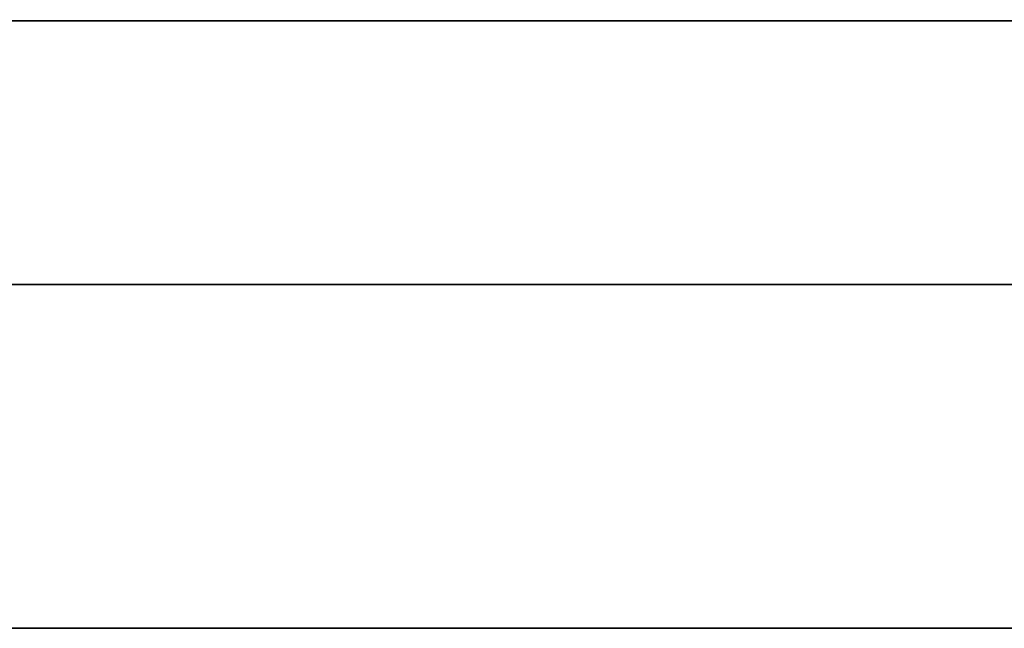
# Model space of a CAD drawing. Extents: x -1299 to -1246.9, y 2743.7 to 2747.9.
# Tile 444 of 656: x -1256.9709 to -1256.9531, y 2747.8303 to 2747.8413. Entities that reach past the tile are written whole.
import ezdxf

# ---------------------------------------------------------------- set-up
doc = ezdxf.new("R2010")
doc.units = 0
doc.header["$LTSCALE"] = 150
doc.header["$MEASUREMENT"] = 0
doc.layers.add('3DFACE_BOLT', color=7, linetype='CONTINUOUS')
doc.layers.add('3DFACE_SHAPE', color=7, linetype='CONTINUOUS')

msp = doc.modelspace()

# ---------------------------------------------------------------- linework, layer by layer
at = {"layer": '3DFACE_BOLT', "color": 1}
for points, invisible_edges in [([(-1256.975494, 2747.851309, 0.068), (-1256.968806, 2747.851309, 0.056417), (-1256.975494, 2747.841309, 0.068)], 14), ([(-1256.975494, 2747.841309, 0.068), (-1256.968806, 2747.851309, 0.056417), (-1256.968806, 2747.841309, 0.056417)], 3), ([(-1256.968806, 2747.851309, 0.079583), (-1256.975494, 2747.851309, 0.068), (-1256.968806, 2747.841309, 0.079583)], 14), ([(-1256.968806, 2747.841309, 0.079583), (-1256.975494, 2747.851309, 0.068), (-1256.975494, 2747.841309, 0.068)], 3), ([(-1256.975494, 2747.851309, 0.138), (-1256.968806, 2747.851309, 0.126417), (-1256.975494, 2747.841309, 0.138)], 14), ([(-1256.975494, 2747.841309, 0.138), (-1256.968806, 2747.851309, 0.126417), (-1256.968806, 2747.841309, 0.126417)], 3), ([(-1256.968806, 2747.851309, 0.149583), (-1256.975494, 2747.851309, 0.138), (-1256.968806, 2747.841309, 0.149583)], 14), ([(-1256.968806, 2747.841309, 0.149583), (-1256.975494, 2747.851309, 0.138), (-1256.975494, 2747.841309, 0.138)], 3), ([(-1256.968806, 2747.851309, 0.056417), (-1256.955431, 2747.851309, 0.056417), (-1256.968806, 2747.841309, 0.056417)], 14), ([(-1256.968806, 2747.841309, 0.056417), (-1256.955431, 2747.851309, 0.056417), (-1256.955431, 2747.841309, 0.056417)], 3), ([(-1256.955431, 2747.851309, 0.079583), (-1256.968806, 2747.851309, 0.079583), (-1256.955431, 2747.841309, 0.079583)], 14), ([(-1256.955431, 2747.841309, 0.079583), (-1256.968806, 2747.851309, 0.079583), (-1256.968806, 2747.841309, 0.079583)], 3), ([(-1256.968806, 2747.851309, 0.126417), (-1256.955431, 2747.851309, 0.126417), (-1256.968806, 2747.841309, 0.126417)], 14), ([(-1256.968806, 2747.841309, 0.126417), (-1256.955431, 2747.851309, 0.126417), (-1256.955431, 2747.841309, 0.126417)], 3), ([(-1256.955431, 2747.851309, 0.149583), (-1256.968806, 2747.851309, 0.149583), (-1256.955431, 2747.841309, 0.149583)], 14), ([(-1256.955431, 2747.841309, 0.149583), (-1256.968806, 2747.851309, 0.149583), (-1256.968806, 2747.841309, 0.149583)], 3), ([(-1256.955431, 2747.851309, 0.056417), (-1256.948744, 2747.851309, 0.068), (-1256.955431, 2747.841309, 0.056417)], 14), ([(-1256.955431, 2747.841309, 0.056417), (-1256.948744, 2747.851309, 0.068), (-1256.948744, 2747.841309, 0.068)], 3), ([(-1256.948744, 2747.851309, 0.068), (-1256.955431, 2747.851309, 0.079583), (-1256.948744, 2747.841309, 0.068)], 14), ([(-1256.948744, 2747.841309, 0.068), (-1256.955431, 2747.851309, 0.079583), (-1256.955431, 2747.841309, 0.079583)], 3), ([(-1256.955431, 2747.851309, 0.126417), (-1256.948744, 2747.851309, 0.138), (-1256.955431, 2747.841309, 0.126417)], 14), ([(-1256.955431, 2747.841309, 0.126417), (-1256.948744, 2747.851309, 0.138), (-1256.948744, 2747.841309, 0.138)], 3), ([(-1256.948744, 2747.851309, 0.138), (-1256.955431, 2747.851309, 0.149583), (-1256.948744, 2747.841309, 0.138)], 14), ([(-1256.948744, 2747.841309, 0.138), (-1256.955431, 2747.851309, 0.149583), (-1256.955431, 2747.841309, 0.149583)], 3), ([(-1256.975494, 2747.841309, 0.068), (-1256.968806, 2747.841309, 0.056417), (-1256.968806, 2747.841309, 0.079583)], 2), ([(-1256.975494, 2747.841309, 0.138), (-1256.968806, 2747.841309, 0.126417), (-1256.968806, 2747.841309, 0.149583)], 2), ([(-1256.970119, 2747.841309, 0.068), (-1256.969727, 2747.841309, 0.065528), (-1256.970119, 2747.791309, 0.068)], 14), ([(-1256.970119, 2747.791309, 0.068), (-1256.969727, 2747.841309, 0.065528), (-1256.969727, 2747.791309, 0.065528)], 3), ([(-1256.969727, 2747.841309, 0.070472), (-1256.970119, 2747.841309, 0.068), (-1256.969727, 2747.791309, 0.070472)], 14), ([(-1256.969727, 2747.791309, 0.070472), (-1256.970119, 2747.841309, 0.068), (-1256.970119, 2747.791309, 0.068)], 3), ([(-1256.970119, 2747.841309, 0.068), (-1256.969727, 2747.841309, 0.070472), (-1256.969727, 2747.841309, 0.065528)], 2), ([(-1256.970119, 2747.841309, 0.138), (-1256.969727, 2747.841309, 0.135528), (-1256.970119, 2747.791309, 0.138)], 14), ([(-1256.970119, 2747.791309, 0.138), (-1256.969727, 2747.841309, 0.135528), (-1256.969727, 2747.791309, 0.135528)], 3), ([(-1256.969727, 2747.841309, 0.140472), (-1256.970119, 2747.841309, 0.138), (-1256.969727, 2747.791309, 0.140472)], 14), ([(-1256.969727, 2747.791309, 0.140472), (-1256.970119, 2747.841309, 0.138), (-1256.970119, 2747.791309, 0.138)], 3), ([(-1256.970119, 2747.841309, 0.138), (-1256.969727, 2747.841309, 0.140472), (-1256.969727, 2747.841309, 0.135528)], 2), ([(-1256.969727, 2747.841309, 0.065528), (-1256.968591, 2747.841309, 0.063298), (-1256.969727, 2747.791309, 0.065528)], 14), ([(-1256.969727, 2747.791309, 0.065528), (-1256.968591, 2747.841309, 0.063298), (-1256.968591, 2747.791309, 0.063298)], 3), ([(-1256.968591, 2747.841309, 0.072702), (-1256.969727, 2747.841309, 0.070472), (-1256.968591, 2747.791309, 0.072702)], 14), ([(-1256.968591, 2747.791309, 0.072702), (-1256.969727, 2747.841309, 0.070472), (-1256.969727, 2747.791309, 0.070472)], 3), ([(-1256.969727, 2747.841309, 0.070472), (-1256.968591, 2747.841309, 0.072702), (-1256.969727, 2747.841309, 0.065528)], 14), ([(-1256.969727, 2747.841309, 0.065528), (-1256.968591, 2747.841309, 0.072702), (-1256.968591, 2747.841309, 0.063298)], 3), ([(-1256.969727, 2747.841309, 0.135528), (-1256.968591, 2747.841309, 0.133298), (-1256.969727, 2747.791309, 0.135528)], 14), ([(-1256.969727, 2747.791309, 0.135528), (-1256.968591, 2747.841309, 0.133298), (-1256.968591, 2747.791309, 0.133298)], 3), ([(-1256.968591, 2747.841309, 0.142702), (-1256.969727, 2747.841309, 0.140472), (-1256.968591, 2747.791309, 0.142702)], 14), ([(-1256.968591, 2747.791309, 0.142702), (-1256.969727, 2747.841309, 0.140472), (-1256.969727, 2747.791309, 0.140472)], 3), ([(-1256.969727, 2747.841309, 0.140472), (-1256.968591, 2747.841309, 0.142702), (-1256.969727, 2747.841309, 0.135528)], 14), ([(-1256.969727, 2747.841309, 0.135528), (-1256.968591, 2747.841309, 0.142702), (-1256.968591, 2747.841309, 0.133298)], 3), ([(-1256.968806, 2747.841309, 0.056417), (-1256.955431, 2747.841309, 0.056417), (-1256.968806, 2747.841309, 0.079583)], 14), ([(-1256.968806, 2747.841309, 0.079583), (-1256.955431, 2747.841309, 0.056417), (-1256.955431, 2747.841309, 0.079583)], 3), ([(-1256.968806, 2747.841309, 0.126417), (-1256.955431, 2747.841309, 0.126417), (-1256.968806, 2747.841309, 0.149583)], 14), ([(-1256.968806, 2747.841309, 0.149583), (-1256.955431, 2747.841309, 0.126417), (-1256.955431, 2747.841309, 0.149583)], 3), ([(-1256.968591, 2747.841309, 0.063298), (-1256.966821, 2747.841309, 0.061528), (-1256.968591, 2747.791309, 0.063298)], 14), ([(-1256.968591, 2747.791309, 0.063298), (-1256.966821, 2747.841309, 0.061528), (-1256.966821, 2747.791309, 0.061528)], 3), ([(-1256.966821, 2747.841309, 0.074472), (-1256.968591, 2747.841309, 0.072702), (-1256.966821, 2747.791309, 0.074472)], 14), ([(-1256.966821, 2747.791309, 0.074472), (-1256.968591, 2747.841309, 0.072702), (-1256.968591, 2747.791309, 0.072702)], 3), ([(-1256.968591, 2747.841309, 0.072702), (-1256.966821, 2747.841309, 0.074472), (-1256.968591, 2747.841309, 0.063298)], 14), ([(-1256.968591, 2747.841309, 0.063298), (-1256.966821, 2747.841309, 0.074472), (-1256.966821, 2747.841309, 0.061528)], 3), ([(-1256.968591, 2747.841309, 0.133298), (-1256.966821, 2747.841309, 0.131528), (-1256.968591, 2747.791309, 0.133298)], 14), ([(-1256.968591, 2747.791309, 0.133298), (-1256.966821, 2747.841309, 0.131528), (-1256.966821, 2747.791309, 0.131528)], 3), ([(-1256.966821, 2747.841309, 0.144472), (-1256.968591, 2747.841309, 0.142702), (-1256.966821, 2747.791309, 0.144472)], 14), ([(-1256.966821, 2747.791309, 0.144472), (-1256.968591, 2747.841309, 0.142702), (-1256.968591, 2747.791309, 0.142702)], 3), ([(-1256.968591, 2747.841309, 0.142702), (-1256.966821, 2747.841309, 0.144472), (-1256.968591, 2747.841309, 0.133298)], 14), ([(-1256.968591, 2747.841309, 0.133298), (-1256.966821, 2747.841309, 0.144472), (-1256.966821, 2747.841309, 0.131528)], 3), ([(-1256.966821, 2747.841309, 0.061528), (-1256.964591, 2747.841309, 0.060392), (-1256.966821, 2747.791309, 0.061528)], 14), ([(-1256.966821, 2747.791309, 0.061528), (-1256.964591, 2747.841309, 0.060392), (-1256.964591, 2747.791309, 0.060392)], 3), ([(-1256.964591, 2747.841309, 0.075608), (-1256.966821, 2747.841309, 0.074472), (-1256.964591, 2747.791309, 0.075608)], 14), ([(-1256.964591, 2747.791309, 0.075608), (-1256.966821, 2747.841309, 0.074472), (-1256.966821, 2747.791309, 0.074472)], 3), ([(-1256.966821, 2747.841309, 0.074472), (-1256.964591, 2747.841309, 0.075608), (-1256.966821, 2747.841309, 0.061528)], 14), ([(-1256.966821, 2747.841309, 0.061528), (-1256.964591, 2747.841309, 0.075608), (-1256.964591, 2747.841309, 0.060392)], 3), ([(-1256.966821, 2747.841309, 0.131528), (-1256.964591, 2747.841309, 0.130392), (-1256.966821, 2747.791309, 0.131528)], 14), ([(-1256.966821, 2747.791309, 0.131528), (-1256.964591, 2747.841309, 0.130392), (-1256.964591, 2747.791309, 0.130392)], 3), ([(-1256.964591, 2747.841309, 0.145608), (-1256.966821, 2747.841309, 0.144472), (-1256.964591, 2747.791309, 0.145608)], 14), ([(-1256.964591, 2747.791309, 0.145608), (-1256.966821, 2747.841309, 0.144472), (-1256.966821, 2747.791309, 0.144472)], 3), ([(-1256.966821, 2747.841309, 0.144472), (-1256.964591, 2747.841309, 0.145608), (-1256.966821, 2747.841309, 0.131528)], 14), ([(-1256.966821, 2747.841309, 0.131528), (-1256.964591, 2747.841309, 0.145608), (-1256.964591, 2747.841309, 0.130392)], 3), ([(-1256.964591, 2747.841309, 0.060392), (-1256.962119, 2747.841309, 0.06), (-1256.964591, 2747.791309, 0.060392)], 14), ([(-1256.964591, 2747.791309, 0.060392), (-1256.962119, 2747.841309, 0.06), (-1256.962119, 2747.791309, 0.06)], 3), ([(-1256.962119, 2747.841309, 0.076), (-1256.964591, 2747.841309, 0.075608), (-1256.962119, 2747.791309, 0.076)], 14), ([(-1256.962119, 2747.791309, 0.076), (-1256.964591, 2747.841309, 0.075608), (-1256.964591, 2747.791309, 0.075608)], 3), ([(-1256.964591, 2747.841309, 0.075608), (-1256.962119, 2747.841309, 0.076), (-1256.964591, 2747.841309, 0.060392)], 14), ([(-1256.964591, 2747.841309, 0.060392), (-1256.962119, 2747.841309, 0.076), (-1256.962119, 2747.841309, 0.06)], 3), ([(-1256.964591, 2747.841309, 0.130392), (-1256.962119, 2747.841309, 0.13), (-1256.964591, 2747.791309, 0.130392)], 14), ([(-1256.964591, 2747.791309, 0.130392), (-1256.962119, 2747.841309, 0.13), (-1256.962119, 2747.791309, 0.13)], 3), ([(-1256.962119, 2747.841309, 0.146), (-1256.964591, 2747.841309, 0.145608), (-1256.962119, 2747.791309, 0.146)], 14), ([(-1256.962119, 2747.791309, 0.146), (-1256.964591, 2747.841309, 0.145608), (-1256.964591, 2747.791309, 0.145608)], 3), ([(-1256.964591, 2747.841309, 0.145608), (-1256.962119, 2747.841309, 0.146), (-1256.964591, 2747.841309, 0.130392)], 14), ([(-1256.964591, 2747.841309, 0.130392), (-1256.962119, 2747.841309, 0.146), (-1256.962119, 2747.841309, 0.13)], 3), ([(-1256.962119, 2747.841309, 0.06), (-1256.959647, 2747.841309, 0.060392), (-1256.962119, 2747.791309, 0.06)], 14), ([(-1256.962119, 2747.791309, 0.06), (-1256.959647, 2747.841309, 0.060392), (-1256.959647, 2747.791309, 0.060392)], 3), ([(-1256.959647, 2747.841309, 0.075608), (-1256.962119, 2747.841309, 0.076), (-1256.959647, 2747.791309, 0.075608)], 14), ([(-1256.959647, 2747.791309, 0.075608), (-1256.962119, 2747.841309, 0.076), (-1256.962119, 2747.791309, 0.076)], 3), ([(-1256.962119, 2747.841309, 0.076), (-1256.959647, 2747.841309, 0.075608), (-1256.962119, 2747.841309, 0.06)], 14), ([(-1256.962119, 2747.841309, 0.06), (-1256.959647, 2747.841309, 0.075608), (-1256.959647, 2747.841309, 0.060392)], 3), ([(-1256.962119, 2747.841309, 0.13), (-1256.959647, 2747.841309, 0.130392), (-1256.962119, 2747.791309, 0.13)], 14), ([(-1256.962119, 2747.791309, 0.13), (-1256.959647, 2747.841309, 0.130392), (-1256.959647, 2747.791309, 0.130392)], 3), ([(-1256.959647, 2747.841309, 0.145608), (-1256.962119, 2747.841309, 0.146), (-1256.959647, 2747.791309, 0.145608)], 14), ([(-1256.959647, 2747.791309, 0.145608), (-1256.962119, 2747.841309, 0.146), (-1256.962119, 2747.791309, 0.146)], 3), ([(-1256.962119, 2747.841309, 0.146), (-1256.959647, 2747.841309, 0.145608), (-1256.962119, 2747.841309, 0.13)], 14), ([(-1256.962119, 2747.841309, 0.13), (-1256.959647, 2747.841309, 0.145608), (-1256.959647, 2747.841309, 0.130392)], 3), ([(-1256.959647, 2747.841309, 0.060392), (-1256.957416, 2747.841309, 0.061528), (-1256.959647, 2747.791309, 0.060392)], 14), ([(-1256.959647, 2747.791309, 0.060392), (-1256.957416, 2747.841309, 0.061528), (-1256.957416, 2747.791309, 0.061528)], 3), ([(-1256.957416, 2747.841309, 0.074472), (-1256.959647, 2747.841309, 0.075608), (-1256.957416, 2747.791309, 0.074472)], 14), ([(-1256.957416, 2747.791309, 0.074472), (-1256.959647, 2747.841309, 0.075608), (-1256.959647, 2747.791309, 0.075608)], 3), ([(-1256.959647, 2747.841309, 0.075608), (-1256.957416, 2747.841309, 0.074472), (-1256.959647, 2747.841309, 0.060392)], 14), ([(-1256.959647, 2747.841309, 0.060392), (-1256.957416, 2747.841309, 0.074472), (-1256.957416, 2747.841309, 0.061528)], 3), ([(-1256.959647, 2747.841309, 0.130392), (-1256.957416, 2747.841309, 0.131528), (-1256.959647, 2747.791309, 0.130392)], 14), ([(-1256.959647, 2747.791309, 0.130392), (-1256.957416, 2747.841309, 0.131528), (-1256.957416, 2747.791309, 0.131528)], 3), ([(-1256.957416, 2747.841309, 0.144472), (-1256.959647, 2747.841309, 0.145608), (-1256.957416, 2747.791309, 0.144472)], 14), ([(-1256.957416, 2747.791309, 0.144472), (-1256.959647, 2747.841309, 0.145608), (-1256.959647, 2747.791309, 0.145608)], 3), ([(-1256.959647, 2747.841309, 0.145608), (-1256.957416, 2747.841309, 0.144472), (-1256.959647, 2747.841309, 0.130392)], 14), ([(-1256.959647, 2747.841309, 0.130392), (-1256.957416, 2747.841309, 0.144472), (-1256.957416, 2747.841309, 0.131528)], 3), ([(-1256.957416, 2747.841309, 0.061528), (-1256.955647, 2747.841309, 0.063298), (-1256.957416, 2747.791309, 0.061528)], 14), ([(-1256.957416, 2747.791309, 0.061528), (-1256.955647, 2747.841309, 0.063298), (-1256.955647, 2747.791309, 0.063298)], 3), ([(-1256.955647, 2747.841309, 0.072702), (-1256.957416, 2747.841309, 0.074472), (-1256.955647, 2747.791309, 0.072702)], 14), ([(-1256.955647, 2747.791309, 0.072702), (-1256.957416, 2747.841309, 0.074472), (-1256.957416, 2747.791309, 0.074472)], 3), ([(-1256.957416, 2747.841309, 0.074472), (-1256.955647, 2747.841309, 0.072702), (-1256.957416, 2747.841309, 0.061528)], 14), ([(-1256.957416, 2747.841309, 0.061528), (-1256.955647, 2747.841309, 0.072702), (-1256.955647, 2747.841309, 0.063298)], 3), ([(-1256.957416, 2747.841309, 0.131528), (-1256.955647, 2747.841309, 0.133298), (-1256.957416, 2747.791309, 0.131528)], 14), ([(-1256.957416, 2747.791309, 0.131528), (-1256.955647, 2747.841309, 0.133298), (-1256.955647, 2747.791309, 0.133298)], 3), ([(-1256.955647, 2747.841309, 0.142702), (-1256.957416, 2747.841309, 0.144472), (-1256.955647, 2747.791309, 0.142702)], 14), ([(-1256.955647, 2747.791309, 0.142702), (-1256.957416, 2747.841309, 0.144472), (-1256.957416, 2747.791309, 0.144472)], 3), ([(-1256.957416, 2747.841309, 0.144472), (-1256.955647, 2747.841309, 0.142702), (-1256.957416, 2747.841309, 0.131528)], 14), ([(-1256.957416, 2747.841309, 0.131528), (-1256.955647, 2747.841309, 0.142702), (-1256.955647, 2747.841309, 0.133298)], 3), ([(-1256.955647, 2747.841309, 0.063298), (-1256.95451, 2747.841309, 0.065528), (-1256.955647, 2747.791309, 0.063298)], 14), ([(-1256.955647, 2747.791309, 0.063298), (-1256.95451, 2747.841309, 0.065528), (-1256.95451, 2747.791309, 0.065528)], 3), ([(-1256.95451, 2747.841309, 0.070472), (-1256.955647, 2747.841309, 0.072702), (-1256.95451, 2747.791309, 0.070472)], 14), ([(-1256.95451, 2747.791309, 0.070472), (-1256.955647, 2747.841309, 0.072702), (-1256.955647, 2747.791309, 0.072702)], 3), ([(-1256.955647, 2747.841309, 0.072702), (-1256.95451, 2747.841309, 0.070472), (-1256.955647, 2747.841309, 0.063298)], 14), ([(-1256.955647, 2747.841309, 0.063298), (-1256.95451, 2747.841309, 0.070472), (-1256.95451, 2747.841309, 0.065528)], 3), ([(-1256.955647, 2747.841309, 0.133298), (-1256.95451, 2747.841309, 0.135528), (-1256.955647, 2747.791309, 0.133298)], 14), ([(-1256.955647, 2747.791309, 0.133298), (-1256.95451, 2747.841309, 0.135528), (-1256.95451, 2747.791309, 0.135528)], 3), ([(-1256.95451, 2747.841309, 0.140472), (-1256.955647, 2747.841309, 0.142702), (-1256.95451, 2747.791309, 0.140472)], 14), ([(-1256.95451, 2747.791309, 0.140472), (-1256.955647, 2747.841309, 0.142702), (-1256.955647, 2747.791309, 0.142702)], 3), ([(-1256.955647, 2747.841309, 0.142702), (-1256.95451, 2747.841309, 0.140472), (-1256.955647, 2747.841309, 0.133298)], 14), ([(-1256.955647, 2747.841309, 0.133298), (-1256.95451, 2747.841309, 0.140472), (-1256.95451, 2747.841309, 0.135528)], 3), ([(-1256.955431, 2747.841309, 0.056417), (-1256.948744, 2747.841309, 0.068), (-1256.955431, 2747.841309, 0.079583)], 12), ([(-1256.955431, 2747.841309, 0.126417), (-1256.948744, 2747.841309, 0.138), (-1256.955431, 2747.841309, 0.149583)], 12), ([(-1256.95451, 2747.841309, 0.065528), (-1256.954119, 2747.841309, 0.068), (-1256.95451, 2747.791309, 0.065528)], 14), ([(-1256.95451, 2747.791309, 0.065528), (-1256.954119, 2747.841309, 0.068), (-1256.954119, 2747.791309, 0.068)], 3), ([(-1256.954119, 2747.841309, 0.068), (-1256.95451, 2747.841309, 0.070472), (-1256.954119, 2747.791309, 0.068)], 14), ([(-1256.954119, 2747.791309, 0.068), (-1256.95451, 2747.841309, 0.070472), (-1256.95451, 2747.791309, 0.070472)], 3), ([(-1256.95451, 2747.841309, 0.070472), (-1256.954119, 2747.841309, 0.068), (-1256.95451, 2747.841309, 0.065528)], 12), ([(-1256.95451, 2747.841309, 0.135528), (-1256.954119, 2747.841309, 0.138), (-1256.95451, 2747.791309, 0.135528)], 14), ([(-1256.95451, 2747.791309, 0.135528), (-1256.954119, 2747.841309, 0.138), (-1256.954119, 2747.791309, 0.138)], 3), ([(-1256.954119, 2747.841309, 0.138), (-1256.95451, 2747.841309, 0.140472), (-1256.954119, 2747.791309, 0.138)], 14), ([(-1256.954119, 2747.791309, 0.138), (-1256.95451, 2747.841309, 0.140472), (-1256.95451, 2747.791309, 0.140472)], 3), ([(-1256.95451, 2747.841309, 0.140472), (-1256.954119, 2747.841309, 0.138), (-1256.95451, 2747.841309, 0.135528)], 12)]:
    msp.add_3dface(points, dxfattribs=dict(at, invisible_edges=invisible_edges))
at = {"layer": '3DFACE_SHAPE', "color": 13}
for points, invisible_edges in [([(-1257.046219, 2747.884449, 0.206), (-1257.046219, 2746.946449, 0.206), (-1256.944219, 2747.884449, 0.206)], 2), ([(-1257.046219, 2746.946449, 0.206), (-1256.944219, 2746.946449, 0.206), (-1256.944219, 2747.884449, 0.206)], 12), ([(-1256.944219, 2747.884449), (-1256.944219, 2746.946449), (-1257.046219, 2747.884449)], 2), ([(-1256.944219, 2746.946449), (-1257.046219, 2746.946449), (-1257.046219, 2747.884449)], 12), ([(-1256.992119, 2747.884449, 0.008), (-1256.992119, 2746.946449, 0.008), (-1256.944219, 2747.884449, 0.008)], 2), ([(-1256.992119, 2746.946449, 0.008), (-1256.944219, 2746.946449, 0.008), (-1256.944219, 2747.884449, 0.008)], 12), ([(-1256.944219, 2747.884449, 0.198), (-1256.944219, 2746.946449, 0.198), (-1256.992119, 2747.858449, 0.198)], 14), ([(-1256.944219, 2746.946449, 0.198), (-1256.992119, 2747.808449, 0.198), (-1256.992119, 2747.858449, 0.198)], 13), ([(-1256.936319, 2747.836549, 0.173), (-1256.982359, 2747.841309, 0.173), (-1256.987119, 2747.836549, 0.173)], 3), ([(-1256.982359, 2747.841309, 0.033), (-1256.936319, 2747.836549, 0.033), (-1256.987119, 2747.836549, 0.033)], 13), ([(-1256.962119, 2747.841309, 0.173), (-1256.968129, 2747.841309, 0.14401), (-1256.982359, 2747.841309, 0.173)], 15), ([(-1256.968129, 2747.841309, 0.14401), (-1256.970619, 2747.841309, 0.138), (-1256.982359, 2747.841309, 0.173)], 14), ([(-1256.982359, 2747.841309, 0.173), (-1256.970619, 2747.841309, 0.138), (-1256.982359, 2747.841309, 0.033)], 3), ([(-1256.970619, 2747.841309, 0.068), (-1256.982359, 2747.841309, 0.033), (-1256.970619, 2747.841309, 0.138)], 15), ([(-1256.970619, 2747.841309, 0.068), (-1256.968129, 2747.841309, 0.06199), (-1256.982359, 2747.841309, 0.033)], 14), ([(-1256.968129, 2747.841309, 0.06199), (-1256.962119, 2747.841309, 0.0595), (-1256.982359, 2747.841309, 0.033)], 14), ([(-1256.962119, 2747.841309, 0.0595), (-1256.956108, 2747.841309, 0.06199), (-1256.982359, 2747.841309, 0.033)], 14), ([(-1256.982359, 2747.841309, 0.033), (-1256.956108, 2747.841309, 0.06199), (-1256.936319, 2747.841309, 0.033)], 3), ([(-1256.962119, 2747.841309, 0.173), (-1256.982359, 2747.841309, 0.173), (-1256.936319, 2747.836549, 0.173)], 14), ([(-1256.982359, 2747.841309, 0.033), (-1256.936319, 2747.841309, 0.033), (-1256.936319, 2747.836549, 0.033)], 12), ([(-1256.968129, 2747.841309, 0.07401), (-1256.970619, 2747.841309, 0.068), (-1256.968129, 2747.841309, 0.13199)], 14), ([(-1256.968129, 2747.841309, 0.13199), (-1256.970619, 2747.841309, 0.068), (-1256.970619, 2747.841309, 0.138)], 3), ([(-1256.968129, 2747.841309, 0.14401), (-1256.968129, 2747.836549, 0.14401), (-1256.970619, 2747.841309, 0.138)], 3), ([(-1256.968129, 2747.836549, 0.14401), (-1256.970619, 2747.836549, 0.138), (-1256.970619, 2747.841309, 0.138)], 14), ([(-1256.970619, 2747.841309, 0.138), (-1256.970619, 2747.836549, 0.138), (-1256.968129, 2747.841309, 0.13199)], 3), ([(-1256.970619, 2747.836549, 0.138), (-1256.968129, 2747.836549, 0.13199), (-1256.968129, 2747.841309, 0.13199)], 14), ([(-1256.968129, 2747.841309, 0.07401), (-1256.968129, 2747.836549, 0.07401), (-1256.970619, 2747.841309, 0.068)], 3), ([(-1256.968129, 2747.836549, 0.07401), (-1256.970619, 2747.836549, 0.068), (-1256.970619, 2747.841309, 0.068)], 14), ([(-1256.970619, 2747.841309, 0.068), (-1256.970619, 2747.836549, 0.068), (-1256.968129, 2747.841309, 0.06199)], 3), ([(-1256.970619, 2747.836549, 0.068), (-1256.968129, 2747.836549, 0.06199), (-1256.968129, 2747.841309, 0.06199)], 14), ([(-1256.962119, 2747.841309, 0.1465), (-1256.968129, 2747.841309, 0.14401), (-1256.962119, 2747.841309, 0.173)], 14), ([(-1256.968129, 2747.841309, 0.13199), (-1256.962119, 2747.841309, 0.1295), (-1256.968129, 2747.841309, 0.07401)], 14), ([(-1256.962119, 2747.841309, 0.1295), (-1256.962119, 2747.841309, 0.0765), (-1256.968129, 2747.841309, 0.07401)], 13), ([(-1256.968129, 2747.841309, 0.13199), (-1256.968129, 2747.836549, 0.13199), (-1256.962119, 2747.841309, 0.1295)], 3), ([(-1256.968129, 2747.836549, 0.13199), (-1256.962119, 2747.836549, 0.1295), (-1256.962119, 2747.841309, 0.1295)], 14), ([(-1256.962119, 2747.841309, 0.1465), (-1256.962119, 2747.836549, 0.1465), (-1256.968129, 2747.841309, 0.14401)], 3), ([(-1256.962119, 2747.836549, 0.1465), (-1256.968129, 2747.836549, 0.14401), (-1256.968129, 2747.841309, 0.14401)], 14), ([(-1256.968129, 2747.841309, 0.06199), (-1256.968129, 2747.836549, 0.06199), (-1256.962119, 2747.841309, 0.0595)], 3), ([(-1256.968129, 2747.836549, 0.06199), (-1256.962119, 2747.836549, 0.0595), (-1256.962119, 2747.841309, 0.0595)], 14), ([(-1256.962119, 2747.841309, 0.0765), (-1256.962119, 2747.836549, 0.0765), (-1256.968129, 2747.841309, 0.07401)], 3), ([(-1256.962119, 2747.836549, 0.0765), (-1256.968129, 2747.836549, 0.07401), (-1256.968129, 2747.841309, 0.07401)], 14), ([(-1256.936319, 2747.841309, 0.173), (-1256.956108, 2747.841309, 0.14401), (-1256.962119, 2747.841309, 0.173)], 3), ([(-1256.956108, 2747.841309, 0.14401), (-1256.962119, 2747.841309, 0.1465), (-1256.962119, 2747.841309, 0.173)], 14), ([(-1256.956108, 2747.841309, 0.07401), (-1256.962119, 2747.841309, 0.0765), (-1256.956108, 2747.841309, 0.13199)], 14), ([(-1256.962119, 2747.841309, 0.0765), (-1256.962119, 2747.841309, 0.1295), (-1256.956108, 2747.841309, 0.13199)], 13), ([(-1256.962119, 2747.841309, 0.1295), (-1256.962119, 2747.836549, 0.1295), (-1256.956108, 2747.841309, 0.13199)], 3), ([(-1256.962119, 2747.836549, 0.1295), (-1256.956108, 2747.836549, 0.13199), (-1256.956108, 2747.841309, 0.13199)], 14), ([(-1256.956108, 2747.841309, 0.14401), (-1256.956108, 2747.836549, 0.14401), (-1256.962119, 2747.841309, 0.1465)], 3), ([(-1256.956108, 2747.836549, 0.14401), (-1256.962119, 2747.836549, 0.1465), (-1256.962119, 2747.841309, 0.1465)], 14), ([(-1256.962119, 2747.841309, 0.0595), (-1256.962119, 2747.836549, 0.0595), (-1256.956108, 2747.841309, 0.06199)], 3), ([(-1256.962119, 2747.836549, 0.0595), (-1256.956108, 2747.836549, 0.06199), (-1256.956108, 2747.841309, 0.06199)], 14), ([(-1256.956108, 2747.841309, 0.07401), (-1256.956108, 2747.836549, 0.07401), (-1256.962119, 2747.841309, 0.0765)], 3), ([(-1256.956108, 2747.836549, 0.07401), (-1256.962119, 2747.836549, 0.0765), (-1256.962119, 2747.841309, 0.0765)], 14), ([(-1256.936319, 2747.841309, 0.173), (-1256.962119, 2747.841309, 0.173), (-1256.936319, 2747.836549, 0.173)], 2), ([(-1256.956108, 2747.841309, 0.06199), (-1256.953619, 2747.841309, 0.068), (-1256.936319, 2747.841309, 0.033)], 14), ([(-1256.956108, 2747.841309, 0.13199), (-1256.953619, 2747.841309, 0.138), (-1256.956108, 2747.841309, 0.07401)], 14), ([(-1256.956108, 2747.841309, 0.07401), (-1256.953619, 2747.841309, 0.138), (-1256.953619, 2747.841309, 0.068)], 3), ([(-1256.953619, 2747.841309, 0.138), (-1256.956108, 2747.841309, 0.14401), (-1256.936319, 2747.841309, 0.173)], 14), ([(-1256.956108, 2747.841309, 0.13199), (-1256.956108, 2747.836549, 0.13199), (-1256.953619, 2747.841309, 0.138)], 3), ([(-1256.956108, 2747.836549, 0.13199), (-1256.953619, 2747.836549, 0.138), (-1256.953619, 2747.841309, 0.138)], 14), ([(-1256.953619, 2747.841309, 0.138), (-1256.953619, 2747.836549, 0.138), (-1256.956108, 2747.841309, 0.14401)], 3), ([(-1256.953619, 2747.836549, 0.138), (-1256.956108, 2747.836549, 0.14401), (-1256.956108, 2747.841309, 0.14401)], 14), ([(-1256.956108, 2747.841309, 0.06199), (-1256.956108, 2747.836549, 0.06199), (-1256.953619, 2747.841309, 0.068)], 3), ([(-1256.956108, 2747.836549, 0.06199), (-1256.953619, 2747.836549, 0.068), (-1256.953619, 2747.841309, 0.068)], 14), ([(-1256.953619, 2747.841309, 0.068), (-1256.953619, 2747.836549, 0.068), (-1256.956108, 2747.841309, 0.07401)], 3), ([(-1256.953619, 2747.836549, 0.068), (-1256.956108, 2747.836549, 0.07401), (-1256.956108, 2747.841309, 0.07401)], 14), ([(-1256.953619, 2747.841309, 0.138), (-1256.936319, 2747.841309, 0.033), (-1256.953619, 2747.841309, 0.068)], 15), ([(-1256.936319, 2747.841309, 0.033), (-1256.953619, 2747.841309, 0.138), (-1256.936319, 2747.841309, 0.173)], 3), ([(-1256.962119, 2747.836549, 0.198), (-1256.968129, 2747.836549, 0.14401), (-1256.992119, 2747.836549, 0.198)], 15), ([(-1256.968129, 2747.836549, 0.14401), (-1256.970619, 2747.836549, 0.138), (-1256.992119, 2747.836549, 0.198)], 14), ([(-1256.992119, 2747.836549, 0.198), (-1256.970619, 2747.836549, 0.138), (-1256.992119, 2747.836549, 0.008)], 3), ([(-1256.970619, 2747.836549, 0.068), (-1256.992119, 2747.836549, 0.008), (-1256.970619, 2747.836549, 0.138)], 15), ([(-1256.970619, 2747.836549, 0.068), (-1256.968129, 2747.836549, 0.06199), (-1256.992119, 2747.836549, 0.008)], 14), ([(-1256.992119, 2747.836549, 0.008), (-1256.968129, 2747.836549, 0.06199), (-1256.944219, 2747.836549, 0.008)], 3), ([(-1256.962119, 2747.836549, 0.198), (-1256.992119, 2747.836549, 0.198), (-1256.944219, 2747.830349, 0.198)], 14), ([(-1256.944219, 2747.830349, 0.198), (-1256.992119, 2747.836549, 0.198), (-1256.992119, 2747.830349, 0.198)], 1), ([(-1256.992119, 2747.830349, 0.008), (-1256.992119, 2747.836549, 0.008), (-1256.944219, 2747.830349, 0.008)], 2), ([(-1256.992119, 2747.836549, 0.008), (-1256.944219, 2747.836549, 0.008), (-1256.944219, 2747.830349, 0.008)], 12), ([(-1256.970619, 2747.836549, 0.138), (-1256.968129, 2747.836549, 0.14401), (-1256.987119, 2747.836549, 0.138)], 14), ([(-1256.968129, 2747.836549, 0.14401), (-1256.962119, 2747.836549, 0.1465), (-1256.987119, 2747.836549, 0.138)], 14), ([(-1256.987119, 2747.836549, 0.138), (-1256.962119, 2747.836549, 0.1465), (-1256.987119, 2747.836549, 0.173)], 15), ([(-1256.962119, 2747.836549, 0.1465), (-1256.956108, 2747.836549, 0.14401), (-1256.987119, 2747.836549, 0.173)], 14), ([(-1256.987119, 2747.836549, 0.173), (-1256.956108, 2747.836549, 0.14401), (-1256.936319, 2747.836549, 0.173)], 3), ([(-1256.970619, 2747.836549, 0.138), (-1256.987119, 2747.836549, 0.138), (-1256.968129, 2747.836549, 0.07401)], 15), ([(-1256.968129, 2747.836549, 0.07401), (-1256.987119, 2747.836549, 0.138), (-1256.970619, 2747.836549, 0.068)], 3), ([(-1256.987119, 2747.836549, 0.138), (-1256.987119, 2747.836549, 0.068), (-1256.970619, 2747.836549, 0.068)], 14), ([(-1256.936319, 2747.836549, 0.033), (-1256.968129, 2747.836549, 0.06199), (-1256.987119, 2747.836549, 0.033)], 3), ([(-1256.987119, 2747.836549, 0.033), (-1256.968129, 2747.836549, 0.06199), (-1256.987119, 2747.836549, 0.068)], 3), ([(-1256.968129, 2747.836549, 0.06199), (-1256.970619, 2747.836549, 0.068), (-1256.987119, 2747.836549, 0.068)], 14), ([(-1256.968129, 2747.836549, 0.13199), (-1256.970619, 2747.836549, 0.138), (-1256.968129, 2747.836549, 0.07401)], 14), ([(-1256.968129, 2747.830349, 0.13199), (-1256.968129, 2747.836549, 0.13199), (-1256.970619, 2747.830349, 0.138)], 3), ([(-1256.968129, 2747.836549, 0.13199), (-1256.970619, 2747.836549, 0.138), (-1256.970619, 2747.830349, 0.138)], 14), ([(-1256.970619, 2747.830349, 0.138), (-1256.970619, 2747.836549, 0.138), (-1256.968129, 2747.830349, 0.14401)], 3), ([(-1256.970619, 2747.836549, 0.138), (-1256.968129, 2747.836549, 0.14401), (-1256.968129, 2747.830349, 0.14401)], 14), ([(-1256.968129, 2747.830349, 0.06199), (-1256.968129, 2747.836549, 0.06199), (-1256.970619, 2747.830349, 0.068)], 3), ([(-1256.968129, 2747.836549, 0.06199), (-1256.970619, 2747.836549, 0.068), (-1256.970619, 2747.830349, 0.068)], 14), ([(-1256.970619, 2747.830349, 0.068), (-1256.970619, 2747.836549, 0.068), (-1256.968129, 2747.830349, 0.07401)], 3), ([(-1256.970619, 2747.836549, 0.068), (-1256.968129, 2747.836549, 0.07401), (-1256.968129, 2747.830349, 0.07401)], 14), ([(-1256.968129, 2747.836549, 0.07401), (-1256.970619, 2747.836549, 0.068), (-1256.968129, 2747.836549, 0.13199)], 14), ([(-1256.968129, 2747.836549, 0.13199), (-1256.970619, 2747.836549, 0.068), (-1256.970619, 2747.836549, 0.138)], 3), ([(-1256.968129, 2747.836549, 0.07401), (-1256.962119, 2747.836549, 0.0765), (-1256.968129, 2747.836549, 0.13199)], 14), ([(-1256.962119, 2747.836549, 0.0765), (-1256.962119, 2747.836549, 0.1295), (-1256.968129, 2747.836549, 0.13199)], 13), ([(-1256.936319, 2747.836549, 0.033), (-1256.962119, 2747.836549, 0.0595), (-1256.968129, 2747.836549, 0.06199)], 13), ([(-1256.968129, 2747.830349, 0.14401), (-1256.968129, 2747.836549, 0.14401), (-1256.962119, 2747.830349, 0.1465)], 3), ([(-1256.968129, 2747.836549, 0.14401), (-1256.962119, 2747.836549, 0.1465), (-1256.962119, 2747.830349, 0.1465)], 14), ([(-1256.962119, 2747.830349, 0.1295), (-1256.962119, 2747.836549, 0.1295), (-1256.968129, 2747.830349, 0.13199)], 3), ([(-1256.962119, 2747.836549, 0.1295), (-1256.968129, 2747.836549, 0.13199), (-1256.968129, 2747.830349, 0.13199)], 14), ([(-1256.968129, 2747.830349, 0.07401), (-1256.968129, 2747.836549, 0.07401), (-1256.962119, 2747.830349, 0.0765)], 3), ([(-1256.968129, 2747.836549, 0.07401), (-1256.962119, 2747.836549, 0.0765), (-1256.962119, 2747.830349, 0.0765)], 14), ([(-1256.962119, 2747.830349, 0.0595), (-1256.962119, 2747.836549, 0.0595), (-1256.968129, 2747.830349, 0.06199)], 3), ([(-1256.962119, 2747.836549, 0.0595), (-1256.968129, 2747.836549, 0.06199), (-1256.968129, 2747.830349, 0.06199)], 14), ([(-1256.962119, 2747.836549, 0.1465), (-1256.968129, 2747.836549, 0.14401), (-1256.962119, 2747.836549, 0.198)], 14), ([(-1256.968129, 2747.836549, 0.06199), (-1256.962119, 2747.836549, 0.0595), (-1256.944219, 2747.836549, 0.008)], 14), ([(-1256.968129, 2747.836549, 0.13199), (-1256.962119, 2747.836549, 0.1295), (-1256.968129, 2747.836549, 0.07401)], 14), ([(-1256.962119, 2747.836549, 0.1295), (-1256.962119, 2747.836549, 0.0765), (-1256.968129, 2747.836549, 0.07401)], 13), ([(-1256.956108, 2747.836549, 0.13199), (-1256.962119, 2747.836549, 0.1295), (-1256.956108, 2747.836549, 0.07401)], 14), ([(-1256.962119, 2747.836549, 0.1295), (-1256.962119, 2747.836549, 0.0765), (-1256.956108, 2747.836549, 0.07401)], 13), ([(-1256.956108, 2747.836549, 0.06199), (-1256.962119, 2747.836549, 0.0595), (-1256.936319, 2747.836549, 0.033)], 14), ([(-1256.962119, 2747.830349, 0.1465), (-1256.962119, 2747.836549, 0.1465), (-1256.956108, 2747.830349, 0.14401)], 3), ([(-1256.962119, 2747.836549, 0.1465), (-1256.956108, 2747.836549, 0.14401), (-1256.956108, 2747.830349, 0.14401)], 14), ([(-1256.956108, 2747.830349, 0.13199), (-1256.956108, 2747.836549, 0.13199), (-1256.962119, 2747.830349, 0.1295)], 3), ([(-1256.956108, 2747.836549, 0.13199), (-1256.962119, 2747.836549, 0.1295), (-1256.962119, 2747.830349, 0.1295)], 14), ([(-1256.962119, 2747.830349, 0.0765), (-1256.962119, 2747.836549, 0.0765), (-1256.956108, 2747.830349, 0.07401)], 3), ([(-1256.962119, 2747.836549, 0.0765), (-1256.956108, 2747.836549, 0.07401), (-1256.956108, 2747.830349, 0.07401)], 14), ([(-1256.956108, 2747.830349, 0.06199), (-1256.956108, 2747.836549, 0.06199), (-1256.962119, 2747.830349, 0.0595)], 3), ([(-1256.956108, 2747.836549, 0.06199), (-1256.962119, 2747.836549, 0.0595), (-1256.962119, 2747.830349, 0.0595)], 14), ([(-1256.956108, 2747.836549, 0.06199), (-1253.046219, 2747.836549, 0.008), (-1256.962119, 2747.836549, 0.0595)], 3), ([(-1253.046219, 2747.836549, 0.008), (-1256.944219, 2747.836549, 0.008), (-1256.962119, 2747.836549, 0.0595)], 14), ([(-1256.956108, 2747.836549, 0.13199), (-1253.028319, 2747.836549, 0.0765), (-1256.962119, 2747.836549, 0.1295)], 3), ([(-1253.028319, 2747.836549, 0.0765), (-1253.034329, 2747.836549, 0.07401), (-1256.962119, 2747.836549, 0.1295)], 14), ([(-1256.962119, 2747.836549, 0.1295), (-1253.034329, 2747.836549, 0.07401), (-1256.962119, 2747.836549, 0.0765)], 15), ([(-1253.034329, 2747.836549, 0.07401), (-1256.956108, 2747.836549, 0.07401), (-1256.962119, 2747.836549, 0.0765)], 15), ([(-1256.962119, 2747.836549, 0.198), (-1256.944219, 2747.836549, 0.198), (-1256.962119, 2747.836549, 0.1465)], 14), ([(-1256.944219, 2747.836549, 0.198), (-1253.046219, 2747.836549, 0.198), (-1256.962119, 2747.836549, 0.1465)], 14), ([(-1256.962119, 2747.836549, 0.1465), (-1253.046219, 2747.836549, 0.198), (-1253.034329, 2747.836549, 0.14401)], 15), ([(-1256.956108, 2747.836549, 0.14401), (-1256.962119, 2747.836549, 0.1465), (-1253.034329, 2747.836549, 0.14401)], 14), ([(-1256.944219, 2747.836549, 0.198), (-1256.962119, 2747.836549, 0.198), (-1256.944219, 2747.830349, 0.198)], 2), ([(-1256.956108, 2747.836549, 0.14401), (-1256.953619, 2747.836549, 0.138), (-1256.936319, 2747.836549, 0.173)], 14), ([(-1256.956108, 2747.836549, 0.07401), (-1256.953619, 2747.836549, 0.068), (-1256.956108, 2747.836549, 0.13199)], 14), ([(-1256.953619, 2747.836549, 0.068), (-1256.936319, 2747.836549, 0.033), (-1256.956108, 2747.836549, 0.13199)], 15), ([(-1256.956108, 2747.836549, 0.13199), (-1256.936319, 2747.836549, 0.033), (-1256.953619, 2747.836549, 0.138)], 3), ([(-1256.953619, 2747.836549, 0.068), (-1256.956108, 2747.836549, 0.06199), (-1256.936319, 2747.836549, 0.033)], 14), ([(-1256.956108, 2747.830349, 0.14401), (-1256.956108, 2747.836549, 0.14401), (-1256.953619, 2747.830349, 0.138)], 3), ([(-1256.956108, 2747.836549, 0.14401), (-1256.953619, 2747.836549, 0.138), (-1256.953619, 2747.830349, 0.138)], 14), ([(-1256.953619, 2747.830349, 0.138), (-1256.953619, 2747.836549, 0.138), (-1256.956108, 2747.830349, 0.13199)], 3), ([(-1256.953619, 2747.836549, 0.138), (-1256.956108, 2747.836549, 0.13199), (-1256.956108, 2747.830349, 0.13199)], 14), ([(-1256.956108, 2747.830349, 0.07401), (-1256.956108, 2747.836549, 0.07401), (-1256.953619, 2747.830349, 0.068)], 3), ([(-1256.956108, 2747.836549, 0.07401), (-1256.953619, 2747.836549, 0.068), (-1256.953619, 2747.830349, 0.068)], 14), ([(-1256.953619, 2747.830349, 0.068), (-1256.953619, 2747.836549, 0.068), (-1256.956108, 2747.830349, 0.06199)], 3), ([(-1256.953619, 2747.836549, 0.068), (-1256.956108, 2747.836549, 0.06199), (-1256.956108, 2747.830349, 0.06199)], 14), ([(-1253.034329, 2747.836549, 0.06199), (-1253.028319, 2747.836549, 0.0595), (-1256.956108, 2747.836549, 0.06199)], 14), ([(-1253.028319, 2747.836549, 0.0595), (-1253.046219, 2747.836549, 0.008), (-1256.956108, 2747.836549, 0.06199)], 15), ([(-1256.956108, 2747.836549, 0.06199), (-1256.953619, 2747.836549, 0.068), (-1253.034329, 2747.836549, 0.06199)], 14), ([(-1256.953619, 2747.836549, 0.068), (-1256.956108, 2747.836549, 0.07401), (-1253.036819, 2747.836549, 0.068)], 14), ([(-1253.036819, 2747.836549, 0.068), (-1256.956108, 2747.836549, 0.07401), (-1253.034329, 2747.836549, 0.07401)], 3), ([(-1253.034329, 2747.836549, 0.13199), (-1253.028319, 2747.836549, 0.1295), (-1256.956108, 2747.836549, 0.13199)], 14), ([(-1253.028319, 2747.836549, 0.1295), (-1253.028319, 2747.836549, 0.0765), (-1256.956108, 2747.836549, 0.13199)], 15), ([(-1256.956108, 2747.836549, 0.13199), (-1256.953619, 2747.836549, 0.138), (-1253.034329, 2747.836549, 0.13199)], 14), ([(-1256.953619, 2747.836549, 0.138), (-1256.956108, 2747.836549, 0.14401), (-1253.036819, 2747.836549, 0.138)], 14), ([(-1253.036819, 2747.836549, 0.138), (-1256.956108, 2747.836549, 0.14401), (-1253.034329, 2747.836549, 0.14401)], 3), ([(-1256.936319, 2747.836549, 0.033), (-1256.936319, 2747.836549, 0.173), (-1256.953619, 2747.836549, 0.138)], 14), ([(-1253.034329, 2747.836549, 0.06199), (-1256.953619, 2747.836549, 0.068), (-1253.036819, 2747.836549, 0.068)], 3), ([(-1256.953619, 2747.836549, 0.138), (-1253.036819, 2747.836549, 0.138), (-1253.034329, 2747.836549, 0.13199)], 13), ([(-1256.992119, 2747.830349, 0.138), (-1256.970619, 2747.830349, 0.138), (-1256.968129, 2747.830349, 0.14401)], 13), ([(-1256.944219, 2747.830349, 0.198), (-1256.992119, 2747.830349, 0.198), (-1256.968129, 2747.830349, 0.14401)], 14), ([(-1256.968129, 2747.830349, 0.14401), (-1256.992119, 2747.830349, 0.198), (-1256.992119, 2747.830349, 0.138)], 13), ([(-1256.970619, 2747.830349, 0.138), (-1256.992119, 2747.830349, 0.138), (-1256.968129, 2747.830349, 0.07401)], 15), ([(-1256.968129, 2747.830349, 0.07401), (-1256.992119, 2747.830349, 0.138), (-1256.970619, 2747.830349, 0.068)], 3), ([(-1256.992119, 2747.830349, 0.138), (-1256.992119, 2747.830349, 0.068), (-1256.970619, 2747.830349, 0.068)], 14), ([(-1256.944219, 2747.830349, 0.008), (-1256.968129, 2747.830349, 0.06199), (-1256.992119, 2747.830349, 0.008)], 3), ([(-1256.968129, 2747.830349, 0.06199), (-1256.992119, 2747.830349, 0.068), (-1256.992119, 2747.830349, 0.008)], 13), ([(-1256.968129, 2747.830349, 0.06199), (-1256.970619, 2747.830349, 0.068), (-1256.992119, 2747.830349, 0.068)], 14), ([(-1256.968129, 2747.830349, 0.13199), (-1256.970619, 2747.830349, 0.138), (-1256.968129, 2747.830349, 0.07401)], 14), ([(-1256.962119, 2747.830349, 0.1465), (-1256.944219, 2747.830349, 0.198), (-1256.968129, 2747.830349, 0.14401)], 3), ([(-1256.968129, 2747.830349, 0.07401), (-1256.962119, 2747.830349, 0.0765), (-1256.968129, 2747.830349, 0.13199)], 14), ([(-1256.962119, 2747.830349, 0.0765), (-1256.962119, 2747.830349, 0.1295), (-1256.968129, 2747.830349, 0.13199)], 13), ([(-1256.962119, 2747.830349, 0.0595), (-1256.968129, 2747.830349, 0.06199), (-1256.944219, 2747.830349, 0.008)], 14), ([(-1256.956108, 2747.830349, 0.14401), (-1253.028319, 2747.830349, 0.1465), (-1256.962119, 2747.830349, 0.1465)], 3), ([(-1253.028319, 2747.830349, 0.1465), (-1256.944219, 2747.830349, 0.198), (-1256.962119, 2747.830349, 0.1465)], 15), ([(-1256.956108, 2747.830349, 0.13199), (-1256.962119, 2747.830349, 0.1295), (-1256.956108, 2747.830349, 0.07401)], 14), ([(-1256.962119, 2747.830349, 0.1295), (-1256.962119, 2747.830349, 0.0765), (-1256.956108, 2747.830349, 0.07401)], 13), ([(-1256.956108, 2747.830349, 0.06199), (-1256.962119, 2747.830349, 0.0595), (-1253.036819, 2747.830349, 0.068)], 14), ([(-1253.036819, 2747.830349, 0.068), (-1256.962119, 2747.830349, 0.0595), (-1253.034329, 2747.830349, 0.06199)], 15), ([(-1256.962119, 2747.830349, 0.0595), (-1253.046219, 2747.830349, 0.008), (-1253.034329, 2747.830349, 0.06199)], 15), ([(-1253.046219, 2747.830349, 0.008), (-1256.962119, 2747.830349, 0.0595), (-1256.944219, 2747.830349, 0.008)], 3), ([(-1253.034329, 2747.830349, 0.14401), (-1253.028319, 2747.830349, 0.1465), (-1256.956108, 2747.830349, 0.14401)], 14), ([(-1256.956108, 2747.830349, 0.07401), (-1256.953619, 2747.830349, 0.068), (-1256.956108, 2747.830349, 0.13199)], 14), ([(-1256.953619, 2747.830349, 0.068), (-1253.036819, 2747.830349, 0.068), (-1256.956108, 2747.830349, 0.13199)], 15), ([(-1256.956108, 2747.830349, 0.13199), (-1253.036819, 2747.830349, 0.068), (-1256.953619, 2747.830349, 0.138)], 3), ([(-1256.956108, 2747.830349, 0.14401), (-1256.953619, 2747.830349, 0.138), (-1253.034329, 2747.830349, 0.14401)], 14), ([(-1256.953619, 2747.830349, 0.068), (-1256.956108, 2747.830349, 0.06199), (-1253.036819, 2747.830349, 0.068)], 14), ([(-1253.036819, 2747.830349, 0.068), (-1253.034329, 2747.830349, 0.07401), (-1256.953619, 2747.830349, 0.138)], 14), ([(-1256.953619, 2747.830349, 0.138), (-1253.034329, 2747.830349, 0.07401), (-1253.036819, 2747.830349, 0.138)], 15), ([(-1256.953619, 2747.830349, 0.138), (-1253.036819, 2747.830349, 0.138), (-1253.034329, 2747.830349, 0.14401)], 13)]:
    msp.add_3dface(points, dxfattribs=dict(at, invisible_edges=invisible_edges))

doc.saveas('drawing.dxf')
